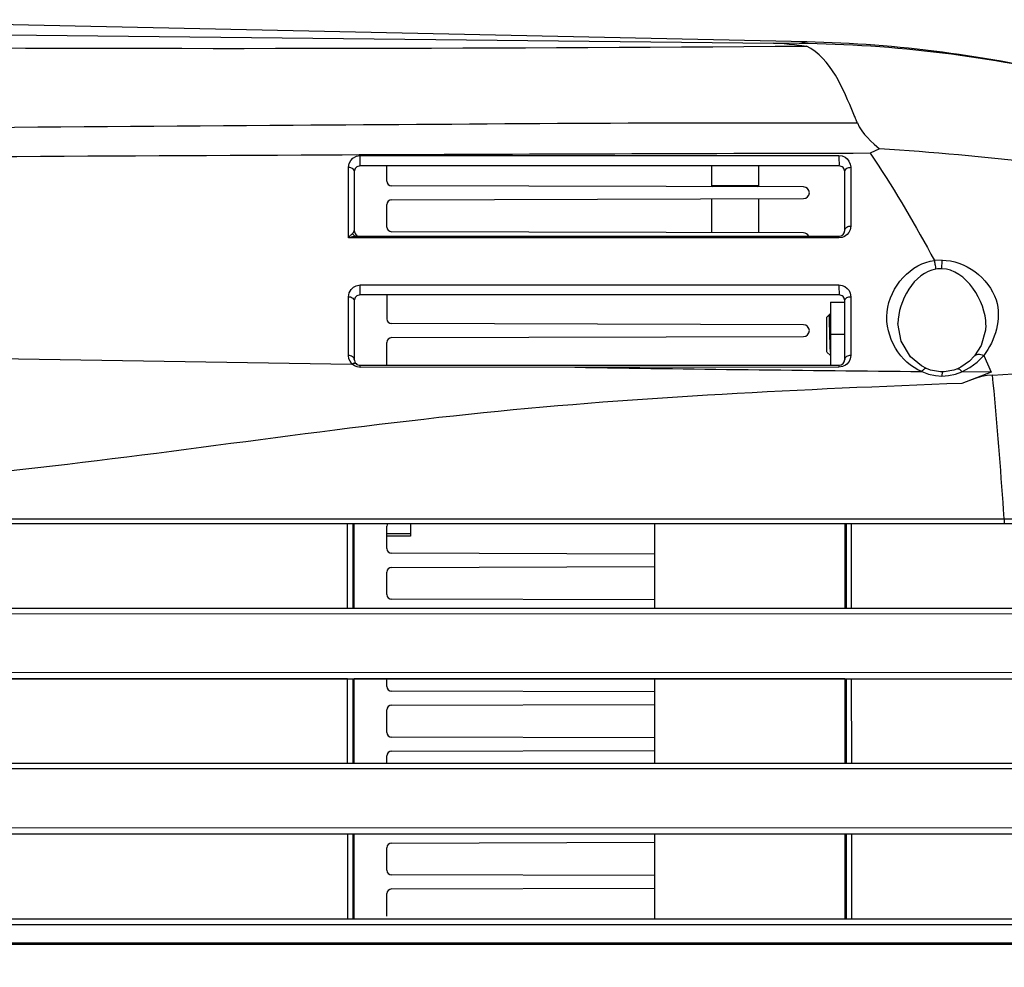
# Paper-space layout 'Sheet' of a CAD drawing. Header units: inches. Extents: x 0.2 to 10.8, y 0.2 to 8.3.
# Tile 286 of 545: x 6.114 to 6.45, y 4.242 to 4.565. Entities that reach past the tile are written whole.
import ezdxf

# ---------------------------------------------------------------- set-up
doc = ezdxf.new("R2010")
doc.units = ezdxf.units.IN
doc.header["$MEASUREMENT"] = 0
doc.linetypes.add('HIDDEN', pattern=[0.2, 0.1, -0.1])
doc.layers.get('0').update_dxf_attribs({"lineweight": 5})
doc.layers.add('02___PRT_ALL_AXES', color=7, linetype='Continuous')
doc.layers.add('DEFAULT_2', color=8, linetype='HIDDEN')
doc.styles.add('My Text', font='tahoma.ttf')
doc.dimstyles.new('My Dimension - mm [in] (ANSI)$0', dxfattribs={"dimtxt": 0.12, "dimasz": 0.09842519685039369, "dimexe": 0.125, "dimexo": 0.06299999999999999, "dimgap": 0.03149606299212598, "dimtad": 0, "dimlfac": 250, "dimzin": 4, "dimdsep": 46, "dimtxsty": 'My Text', "dimblk": 'Filled-1', "dimcen": 0.09, "dimclrd": 1, "dimclre": 1, "dimclrt": 1, "dimadec": 1, "dimazin": 1, "dimtfac": 1, "dimtofl": 0, "dimtmove": 0, "dimatfit": 3, "dimfxl": 1, "dimtolj": 1, "dimtzin": 4, "dimlwd": -1, "dimlwe": -1, "dimarcsym": 0})

# ---------------------------------------------------------------- blocks, each defined once
blk = doc.blocks.new('*D8')
at = {"color": 1, "true_color": 0xff0000}
for p, q in [((6.727077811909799, 4.262239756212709), (6.727077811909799, 3.3069249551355)), ((4.737050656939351, 4.189303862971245), (4.737050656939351, 3.3069249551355)), ((4.638625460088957, 3.4319249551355), (4.540200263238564, 3.4319249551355)), ((6.825503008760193, 3.4319249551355), (6.923928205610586, 3.4319249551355))]:
    blk.add_line(p, q, dxfattribs=at)
at = {"layer": 'Defpoints', "color": 0}
for p in [(6.727077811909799, 4.325239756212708), (4.737050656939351, 4.252303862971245), (6.727077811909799, 3.4319249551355)]:
    blk.add_point(p, dxfattribs=at)
at = {"color": 1, "true_color": 0xff0000, "insert": (5.732064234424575, 3.4319249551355), "char_height": 0.12, "attachment_point": 5, "style": 'My Text'}
blk.add_mtext('\\A1;497.51 mm [19.587 in]', dxfattribs=at)
blk = doc.blocks.new('Filled-1')

psp = doc.layouts.new('Sheet')

# ---------------------------------------------------------------- linework, layer by layer
at = {"color": 0, "linetype": 'ByBlock', "lineweight": -3}
for p, q in [((6.38272722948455, 4.557066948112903), (6.033844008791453, 4.564662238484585)), ((6.380119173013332, 4.556555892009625), (6.371446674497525, 4.556683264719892)), ((6.378588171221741, 4.556147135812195), (6.382637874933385, 4.555672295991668)), ((6.382727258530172, 4.557068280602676), (6.380119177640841, 4.556555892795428)), ((6.405718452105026, 4.522230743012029), (6.407589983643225, 4.520578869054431)), ((6.230524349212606, 4.518345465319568), (6.393724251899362, 4.518339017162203)), ((6.407590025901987, 4.520578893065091), (6.404414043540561, 4.519094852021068)), ((6.404414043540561, 4.519094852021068), (6.405718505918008, 4.517144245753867)), ((6.226525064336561, 4.514335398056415), (6.226726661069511, 4.515610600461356)), ((6.393710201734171, 4.51479737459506), (6.23051020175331, 4.51479737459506)), ((6.239631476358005, 4.509630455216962), (6.239631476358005, 4.51479737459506)), ((6.397146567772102, 4.516416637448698), (6.397563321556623, 4.515436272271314)), ((6.397563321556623, 4.515436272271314), (6.397724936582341, 4.514327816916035)), ((6.226534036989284, 4.490246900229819), (6.226525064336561, 4.514335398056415)), ((6.228510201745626, 4.512797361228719), (6.228510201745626, 4.49279537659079)), ((6.395710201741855, 4.492797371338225), (6.395710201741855, 4.512797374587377)), ((6.397724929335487, 4.514327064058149), (6.397726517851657, 4.494272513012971)), ((6.381637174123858, 4.507630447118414), (6.241226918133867, 4.508030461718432)), ((6.350431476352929, 4.508097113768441), (6.366431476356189, 4.508097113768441)), ((6.350810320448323, 4.507718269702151), (6.350431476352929, 4.508097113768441)), ((6.366009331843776, 4.507674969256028), (6.366431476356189, 4.508097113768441)), ((6.239631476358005, 4.493963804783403), (6.239631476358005, 4.501630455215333)), ((6.241226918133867, 4.503230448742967), (6.381637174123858, 4.503630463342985)), ((6.227887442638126, 4.491734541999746), (6.228238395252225, 4.492057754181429)), ((6.381637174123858, 4.491963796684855), (6.241226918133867, 4.492363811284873)), ((6.397127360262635, 4.492144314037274), (6.39646941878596, 4.491354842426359)), ((6.227851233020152, 4.490626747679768), (6.226534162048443, 4.490249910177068)), ((6.393726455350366, 4.490261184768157), (6.226534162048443, 4.490249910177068)), ((6.229306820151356, 4.490796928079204), (6.227851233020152, 4.490626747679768)), ((6.229279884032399, 4.490797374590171), (6.393710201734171, 4.490797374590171)), ((6.394786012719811, 4.490407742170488), (6.39372641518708, 4.49025756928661)), ((6.428879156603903, 4.482631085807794), (6.426298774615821, 4.482494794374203)), ((6.428831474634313, 4.479738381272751), (6.428879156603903, 4.482631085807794)), ((6.230524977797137, 4.474204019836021), (6.393725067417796, 4.474217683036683)), ((6.226524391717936, 4.47018911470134), (6.226738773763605, 4.471501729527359)), ((6.226520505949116, 4.450125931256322), (6.226524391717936, 4.47018911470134)), ((6.228510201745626, 4.468797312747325), (6.228510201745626, 4.44879737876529)), ((6.393710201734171, 4.470797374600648), (6.23051020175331, 4.470797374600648)), ((6.239631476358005, 4.470297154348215), (6.239631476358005, 4.462630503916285)), ((6.390831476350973, 4.468287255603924), (6.395710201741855, 4.468287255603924)), ((6.390831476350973, 4.468287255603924), (6.390831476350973, 4.446797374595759)), ((6.395710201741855, 4.448797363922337), (6.395710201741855, 4.468797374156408)), ((6.397724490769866, 4.470204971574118), (6.397720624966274, 4.450150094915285)), ((6.39039382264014, 4.464030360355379), (6.390831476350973, 4.464468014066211)), ((6.381637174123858, 4.460630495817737), (6.241226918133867, 4.461030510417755)), ((6.389631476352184, 4.463268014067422), (6.390314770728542, 4.463951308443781)), ((6.389631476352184, 4.451348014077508), (6.389631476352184, 4.463268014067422)), ((6.39039382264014, 4.464030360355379), (6.390331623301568, 4.463945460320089)), ((6.390632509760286, 4.45728239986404), (6.390614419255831, 4.457903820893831)), ((6.239631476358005, 4.446963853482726), (6.239631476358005, 4.454630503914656)), ((6.241226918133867, 4.456230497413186), (6.381637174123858, 4.456630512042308)), ((6.395710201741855, 4.457287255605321), (6.390831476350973, 4.457287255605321)), ((6.389631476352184, 4.451327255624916), (6.390750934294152, 4.450207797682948)), ((6.058444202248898, 4.449873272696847), (6.227723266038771, 4.447239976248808)), ((6.227723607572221, 4.447255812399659), (6.22704848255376, 4.448160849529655)), ((6.440859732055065, 4.447862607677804), (6.443059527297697, 4.450157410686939)), ((6.443059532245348, 4.450157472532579), (6.445639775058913, 4.444500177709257)), ((6.22855621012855, 4.446628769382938), (6.227744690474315, 4.447239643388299)), ((6.229480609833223, 4.44623883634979), (6.22855621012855, 4.446628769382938)), ((6.230519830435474, 4.44609969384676), (6.229480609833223, 4.44623883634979)), ((6.230510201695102, 4.446797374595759), (6.393710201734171, 4.446797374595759)), ((6.393719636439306, 4.446137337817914), (6.230519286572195, 4.446100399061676)), ((6.394981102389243, 4.446348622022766), (6.393719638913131, 4.446137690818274)), ((6.428857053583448, 4.444520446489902), (6.428848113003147, 4.443148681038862)), ((6.433402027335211, 4.443768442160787), (6.435653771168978, 4.444578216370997)), ((6.445639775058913, 4.444500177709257), (6.435588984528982, 4.440634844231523)), ((6.44564202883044, 4.444501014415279), (6.435656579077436, 4.44457931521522)), ((6.426593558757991, 4.44332219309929), (6.428848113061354, 4.443148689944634)), ((6.428848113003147, 4.443148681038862), (6.431046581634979, 4.443287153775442)), ((6.431046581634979, 4.443287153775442), (6.433402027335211, 4.443768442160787)), ((6.449855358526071, 4.397683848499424), (6.449680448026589, 4.400072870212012)), ((6.450093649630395, 4.394396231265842), (6.449855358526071, 4.397683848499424)), ((5.701310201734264, 4.394394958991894), (6.580521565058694, 4.394409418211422)), ((6.45009339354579, 4.394397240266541), (6.450093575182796, 4.392797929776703)), ((6.581359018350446, 4.392797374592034), (5.701310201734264, 4.392797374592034)), ((6.226175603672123, 4.363981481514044), (6.226165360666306, 4.392797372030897)), ((6.227970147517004, 4.392797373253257), (6.227969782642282, 4.363984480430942)), ((6.239631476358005, 4.384297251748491), (6.239631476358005, 4.39196390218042)), ((6.247631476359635, 4.392796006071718), (6.247631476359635, 4.388526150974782)), ((6.330831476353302, 4.392797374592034), (6.330831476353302, 4.364002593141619)), ((6.39624957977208, 4.363984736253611), (6.396250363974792, 4.392797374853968)), ((6.398047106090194, 4.363981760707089), (6.398037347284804, 4.392797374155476)), ((6.330831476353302, 4.382441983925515), (6.241226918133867, 4.38269725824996)), ((6.241226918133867, 4.377897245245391), (6.330831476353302, 4.378152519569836)), ((6.239631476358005, 4.368630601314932), (6.239631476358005, 4.376297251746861)), ((6.330831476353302, 4.366775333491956), (6.241226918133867, 4.367030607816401)), ((5.701310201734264, 4.363974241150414), (6.4823441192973, 4.363975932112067)), ((5.701310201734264, 4.362265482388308), (6.482346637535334, 4.361986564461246)), ((6.482455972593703, 4.341938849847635), (5.701310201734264, 4.342182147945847)), ((5.701310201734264, 4.339936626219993), (6.482441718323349, 4.33993035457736)), ((6.226182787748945, 4.339926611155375), (5.701310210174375, 4.339931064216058)), ((6.226189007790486, 4.311129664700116), (6.226182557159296, 4.339926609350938)), ((6.227969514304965, 4.33992363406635), (6.227969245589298, 4.311132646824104)), ((6.22796952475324, 4.339923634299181), (6.228510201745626, 4.339905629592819)), ((6.239631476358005, 4.337297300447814), (6.239631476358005, 4.339932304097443)), ((6.330831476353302, 4.339931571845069), (6.330831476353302, 4.311152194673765)), ((6.395710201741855, 4.339904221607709), (6.396249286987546, 4.339922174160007)), ((6.396248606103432, 4.311135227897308), (6.396249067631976, 4.339922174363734)), ((6.398060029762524, 4.31113225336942), (6.398053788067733, 4.339925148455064)), ((6.395710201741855, 4.339904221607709), (6.228510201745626, 4.339905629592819)), ((6.330831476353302, 4.335442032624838), (6.241226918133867, 4.335697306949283)), ((6.241226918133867, 4.330897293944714), (6.330831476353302, 4.331152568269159)), ((6.239631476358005, 4.321630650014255), (6.239631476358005, 4.329297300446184)), ((6.330831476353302, 4.319775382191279), (6.241226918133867, 4.320030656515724)), ((6.239631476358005, 4.311150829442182), (6.239631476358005, 4.313630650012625)), ((6.241226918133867, 4.315230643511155), (6.330831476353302, 4.3154859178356)), ((5.717217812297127, 4.311115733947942), (6.482577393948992, 4.311127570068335)), ((6.482595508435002, 4.309136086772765), (5.718709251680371, 4.309282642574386)), ((5.730151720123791, 4.289218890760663), (6.482655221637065, 4.289085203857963)), ((5.731073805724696, 4.287096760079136), (6.523943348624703, 4.28706089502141)), ((6.226192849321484, 4.287081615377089), (6.226195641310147, 4.258097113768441)), ((6.227969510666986, 4.287078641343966), (6.22797068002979, 4.258097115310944)), ((6.330831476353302, 4.287058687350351), (6.330831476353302, 4.258097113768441)), ((6.396248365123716, 4.258097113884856), (6.396248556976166, 4.287075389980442)), ((6.398066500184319, 4.258097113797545), (6.398063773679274, 4.287078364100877)), ((6.241226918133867, 4.283897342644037), (6.330831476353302, 4.284152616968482)), ((6.239631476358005, 4.274630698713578), (6.239631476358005, 4.282297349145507)), ((6.330831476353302, 4.272775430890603), (6.241226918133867, 4.273030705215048)), ((6.239631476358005, 4.258964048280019), (6.239631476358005, 4.266630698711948)), ((6.241226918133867, 4.268230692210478), (6.330831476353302, 4.268485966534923)), ((5.739571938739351, 4.258097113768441), (6.549818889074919, 4.258097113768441)), ((5.739839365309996, 4.256148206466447), (6.558534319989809, 4.256097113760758)), ((6.558624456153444, 4.249725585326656), (5.740720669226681, 4.249725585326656)), ((6.557750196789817, 4.249325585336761), (5.740775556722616, 4.249325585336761))]:
    psp.add_line(p, q, dxfattribs=at)
for points in [[(6.371446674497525, 4.556683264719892), (6.373350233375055, 4.556609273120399), (6.375034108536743, 4.556500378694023), (6.376783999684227, 4.556342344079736), (6.378588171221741, 4.556147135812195)], [(6.399993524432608, 4.529454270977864), (6.400637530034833, 4.528098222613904), (6.401469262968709, 4.526777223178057), (6.402482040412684, 4.525480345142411)], [(6.402482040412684, 4.525480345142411), (6.40342300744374, 4.524445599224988), (6.404502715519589, 4.523366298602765), (6.405718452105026, 4.522230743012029)], [(6.226726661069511, 4.515610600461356), (6.227289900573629, 4.516692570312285), (6.228039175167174, 4.517480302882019), (6.229261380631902, 4.518134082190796), (6.230524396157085, 4.518348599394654)], [(6.393724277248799, 4.51833977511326), (6.394839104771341, 4.518188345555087), (6.395800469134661, 4.517761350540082), (6.396559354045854, 4.517156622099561), (6.397146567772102, 4.516416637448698)], [(6.22651177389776, 4.490282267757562), (6.226704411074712, 4.490492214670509), (6.226861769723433, 4.490697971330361), (6.227041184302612, 4.490914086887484), (6.227232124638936, 4.491131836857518), (6.227437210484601, 4.491347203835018), (6.227656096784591, 4.491552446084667), (6.227887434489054, 4.491734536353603)], [(6.228238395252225, 4.492057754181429), (6.228441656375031, 4.492414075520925), (6.2285102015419, 4.492796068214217)], [(6.39646941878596, 4.491354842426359), (6.395596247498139, 4.490713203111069), (6.394786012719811, 4.490407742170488)], [(6.397726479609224, 4.494268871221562), (6.397516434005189, 4.492998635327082), (6.397127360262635, 4.492144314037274)], [(6.226738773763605, 4.471501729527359), (6.227393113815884, 4.472686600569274), (6.228230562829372, 4.473484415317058), (6.22916389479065, 4.473942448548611), (6.230524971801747, 4.474201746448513)], [(6.393725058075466, 4.474215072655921), (6.3947985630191, 4.474071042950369), (6.39578683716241, 4.473639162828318), (6.396561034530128, 4.473033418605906), (6.397153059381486, 4.472285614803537)], [(6.397153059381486, 4.472285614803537), (6.397527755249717, 4.471392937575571), (6.397724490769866, 4.470204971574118)], [(6.423555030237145, 4.445684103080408), (6.421828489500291, 4.446582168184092), (6.418114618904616, 4.449724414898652), (6.414963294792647, 4.454985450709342), (6.413831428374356, 4.461025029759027)], [(6.443831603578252, 4.460513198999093), (6.443730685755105, 4.458775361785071), (6.442243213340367, 4.453585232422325), (6.439956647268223, 4.449990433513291)], [(6.22704848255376, 4.448160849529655), (6.226677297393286, 4.449013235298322), (6.226520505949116, 4.450125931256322)], [(6.397184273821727, 4.448141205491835), (6.396410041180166, 4.447179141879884), (6.395977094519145, 4.446841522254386), (6.394981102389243, 4.446348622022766)], [(6.397720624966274, 4.450150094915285), (6.397552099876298, 4.44899441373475), (6.397184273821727, 4.448141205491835)], [(6.439963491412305, 4.44999860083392), (6.438236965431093, 4.448206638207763), (6.435249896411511, 4.446130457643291), (6.434095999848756, 4.445586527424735)], [(6.43565378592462, 4.444578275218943), (6.438371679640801, 4.44600322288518), (6.440859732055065, 4.447862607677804)], [(6.42197202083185, 4.444698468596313), (6.424295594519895, 4.443830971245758), (6.426593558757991, 4.44332219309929)], [(6.428857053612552, 4.444520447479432), (6.428315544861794, 4.444535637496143), (6.424970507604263, 4.445149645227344), (6.423554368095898, 4.445684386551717)], [(6.434096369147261, 4.445586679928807), (6.432871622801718, 4.445138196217), (6.429539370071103, 4.444534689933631), (6.428857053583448, 4.444520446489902)], [(6.446089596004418, 4.443470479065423), (6.444273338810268, 4.443340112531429), (6.442311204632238, 4.442949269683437), (6.440210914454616, 4.442334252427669), (6.437973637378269, 4.44155111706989)]]:
    psp.add_lwpolyline(points, dxfattribs=at)
for centre, radius, start, end in [((8.51779022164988, 213.0187613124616), 208.4731272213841, 269.2259080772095, 269.4100986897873), ((6.185848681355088, 29.36026935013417), 24.8053777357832, 268.8807357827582, 270.4545508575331), ((6.375402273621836, 4.121610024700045), 0.434971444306, 76.46056084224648, 89.37866280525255), ((6.373311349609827, 4.125170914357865), 0.4319999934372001, 76.43922038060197, 88.75107746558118), ((6.577312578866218, -75.01045793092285), 79.52974090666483, 90.12456183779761, 90.25848043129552), ((6.230510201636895, 4.512797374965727), 0.002, 89.99999666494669, 180.0004273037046), ((6.393710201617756, 4.512797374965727), 0.002, 359.9999891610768, 89.99999666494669), ((6.241231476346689, 4.509630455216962), 0.001600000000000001, 180, 269.8367705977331), ((6.381631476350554, 4.505630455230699), 0.002, 270.1632294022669, 89.83677059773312), ((6.241231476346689, 4.501630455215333), 0.001600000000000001, 90.1632294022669, 180), ((6.230508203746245, 4.49279537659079), 0.001998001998, 180, 239.8855576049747), ((6.241231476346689, 4.493963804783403), 0.001600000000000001, 180, 269.8367705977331), ((6.381631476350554, 4.48996380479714), 0.002, 24.99000528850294, 89.83677059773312), ((6.393710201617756, 4.4927973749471), 0.002, 270.0000033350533, 359.9999424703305), ((6.230510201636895, 4.468797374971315), 0.002, 89.99999666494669, 180.0008962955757), ((6.241231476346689, 4.470297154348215), 0.001600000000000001, 161.7724680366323, 180), ((6.393710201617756, 4.468797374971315), 0.002, 359.9999829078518, 89.99999666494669), ((6.241231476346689, 4.462630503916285), 0.001600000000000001, 180, 269.8367705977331), ((6.381631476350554, 4.458630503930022), 0.002, 270.1632294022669, 89.83677059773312), ((6.241231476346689, 4.454630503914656), 0.001600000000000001, 90.1632294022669, 180), ((6.230510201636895, 4.448797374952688), 0.002, 179.9999508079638, 270.0000025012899), ((6.393710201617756, 4.448797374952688), 0.002, 270.0000033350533, 359.999836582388), ((6.658417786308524, 28.98653530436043), 24.5429770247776, 269.1718394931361, 269.4480067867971), ((6.241231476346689, 4.39196390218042), 0.001600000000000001, 148.3417717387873, 180), ((6.241231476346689, 4.384297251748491), 0.001600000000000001, 180, 269.8367705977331), ((6.241231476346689, 4.376297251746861), 0.001600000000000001, 90.1632294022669, 180), ((6.241231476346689, 4.368630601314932), 0.001600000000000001, 180, 269.8367705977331), ((6.241231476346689, 4.337297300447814), 0.001600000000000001, 180, 269.8367705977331), ((6.241231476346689, 4.329297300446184), 0.001600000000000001, 90.1632294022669, 180), ((6.241231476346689, 4.321630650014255), 0.001600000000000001, 180, 269.8367705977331), ((6.241231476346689, 4.313630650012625), 0.001600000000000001, 90.1632294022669, 180), ((6.241231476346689, 4.282297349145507), 0.001600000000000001, 90.1632294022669, 180), ((6.241231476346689, 4.274630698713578), 0.001600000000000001, 180, 269.8367705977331), ((6.241231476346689, 4.266630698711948), 0.001600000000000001, 90.1632294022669, 180)]:
    psp.add_arc(centre, radius, start, end, dxfattribs=at)
for points in [[(6.398793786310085, 4.532363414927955), (6.395106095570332, 4.541067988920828), (6.391097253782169, 4.551452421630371), (6.38263786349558, 4.555672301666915)], [(5.70131025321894, 4.525561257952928), (5.870089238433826, 4.525376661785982), (6.03886206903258, 4.527633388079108), (6.207637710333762, 4.528711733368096)], [(6.207637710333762, 4.528711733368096), (6.27175545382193, 4.529121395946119), (6.335875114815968, 4.529761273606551), (6.399993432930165, 4.529454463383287)], [(6.218528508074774, 4.518474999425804), (6.04611608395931, 4.517669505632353), (5.873693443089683, 4.516711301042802), (5.701310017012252, 4.513448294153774)], [(6.51476417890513, 4.507693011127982), (6.479384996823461, 4.514251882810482), (6.443503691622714, 4.518363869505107), (6.407589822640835, 4.520577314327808)], [(6.405718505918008, 4.517144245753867), (6.413157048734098, 4.505958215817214), (6.419917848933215, 4.494316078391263), (6.426298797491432, 4.482494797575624)], [(6.42680656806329, 4.4796071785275), (6.419344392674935, 4.478475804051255), (6.413830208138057, 4.468598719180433), (6.41383141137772, 4.461051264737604)], [(6.443831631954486, 4.460550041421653), (6.443832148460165, 4.468668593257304), (6.436948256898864, 4.479568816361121), (6.428831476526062, 4.479738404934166)], [(6.446089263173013, 4.443470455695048), (6.483688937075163, 4.445844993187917), (6.52152358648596, 4.446160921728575), (6.559112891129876, 4.443627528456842)], [(6.449680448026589, 4.400072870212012), (6.448615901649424, 4.414549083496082), (6.447489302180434, 4.429022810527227), (6.446089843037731, 4.443470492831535)], [(6.228510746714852, 4.364002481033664), (6.228507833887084, 4.373600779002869), (6.228507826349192, 4.383199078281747), (6.228510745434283, 4.392797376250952)], [(6.395709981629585, 4.392797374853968), (6.395711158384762, 4.383199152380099), (6.395711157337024, 4.373600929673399), (6.395709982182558, 4.364002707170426)], [(6.22851073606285, 4.31115066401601), (6.228507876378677, 4.320735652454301), (6.228507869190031, 4.330320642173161), (6.228510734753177, 4.339905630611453)], [(6.395709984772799, 4.339904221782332), (6.395711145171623, 4.330320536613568), (6.395711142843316, 4.320736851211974), (6.395709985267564, 4.31115316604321)], [(6.228511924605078, 4.258097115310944), (6.228508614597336, 4.267751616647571), (6.228508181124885, 4.277406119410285), (6.228510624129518, 4.287060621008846)], [(6.395710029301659, 4.28705746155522), (6.39571101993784, 4.277404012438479), (6.395710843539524, 4.267750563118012), (6.395709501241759, 4.258097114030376)]]:
    psp.add_open_spline(points, degree=3, dxfattribs=at)
for points, knots in [([(6.399993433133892, 4.529454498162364), (6.39979578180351, 4.529946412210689), (6.399400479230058, 4.530917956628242), (6.398996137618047, 4.53188577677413), (6.398793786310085, 4.532363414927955)], [0, 0, 0, 0, 0.5054362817, 1, 1, 1, 1]), ([(6.23051018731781, 4.514797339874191), (6.230575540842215, 4.51538546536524), (6.23051098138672, 4.516574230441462), (6.230532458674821, 4.517756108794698), (6.23052437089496, 4.518347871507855)], [0, 0, 0, 0, 0.4999693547, 1, 1, 1, 1]), ([(6.39372424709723, 4.518338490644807), (6.39373205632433, 4.517748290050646), (6.393710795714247, 4.516569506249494), (6.393774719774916, 4.5153839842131), (6.393710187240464, 4.51479734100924)], [0, 0, 0, 0, 0.5000298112, 1, 1, 1, 1]), ([(6.226525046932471, 4.51433490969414), (6.226956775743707, 4.514332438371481), (6.227874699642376, 4.51413892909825), (6.228510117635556, 4.513264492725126), (6.228510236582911, 4.512797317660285)], [0, 0, 0, 0, 0.4802876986, 1, 1, 1, 1]), ([(6.395710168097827, 4.512797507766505), (6.395710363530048, 4.513266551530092), (6.396360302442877, 4.5141446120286), (6.397287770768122, 4.514329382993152), (6.397724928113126, 4.514326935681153)], [0, 0, 0, 0, 0.5175895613, 1, 1, 1, 1]), ([(6.22788743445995, 4.491734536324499), (6.228024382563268, 4.491465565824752), (6.228402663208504, 4.49099388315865), (6.228988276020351, 4.490797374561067), (6.229263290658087, 4.490797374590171)], [0, 0, 0, 0, 0.5232411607, 1, 1, 1, 1]), ([(6.395710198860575, 4.492797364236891), (6.39570787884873, 4.493238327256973), (6.396355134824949, 4.494096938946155), (6.397272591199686, 4.494274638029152), (6.397726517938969, 4.494272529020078)], [0, 0, 0, 0, 0.4927575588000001, 1, 1, 1, 1]), ([(6.393710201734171, 4.49079737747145), (6.393721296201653, 4.490708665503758), (6.393720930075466, 4.490529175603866), (6.393725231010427, 4.490350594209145), (6.393726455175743, 4.490261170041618)], [0, 0, 0, 0, 0.4999174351, 1, 1, 1, 1]), ([(6.421972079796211, 4.444699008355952), (6.414640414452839, 4.447454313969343), (6.403790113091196, 4.465586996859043), (6.418388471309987, 4.481830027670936), (6.426298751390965, 4.48249208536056)], [0, 0, 0, 0, 0.4966509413, 1, 1, 1, 1]), ([(6.426807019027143, 4.479607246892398), (6.426744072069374, 4.480142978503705), (6.426604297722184, 4.481111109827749), (6.426409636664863, 4.482070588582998), (6.426298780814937, 4.482494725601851)], [0, 0, 0, 0, 0.5516629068, 1, 1, 1, 1]), ([(6.428879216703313, 4.482631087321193), (6.436493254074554, 4.48275337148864), (6.452027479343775, 4.471431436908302), (6.447010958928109, 4.455278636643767), (6.443059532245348, 4.450157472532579)], [0, 0, 0, 0, 0.5407084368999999, 1, 1, 1, 1]), ([(6.428831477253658, 4.47973842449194), (6.428492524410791, 4.479745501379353), (6.427814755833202, 4.479730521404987), (6.427140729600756, 4.47965785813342), (6.426806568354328, 4.479607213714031)], [0, 0, 0, 0, 0.5007751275, 1, 1, 1, 1]), ([(6.230510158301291, 4.470797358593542), (6.230576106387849, 4.471361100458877), (6.23050808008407, 4.47250191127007), (6.230530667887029, 4.47363531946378), (6.230524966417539, 4.474202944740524)], [0, 0, 0, 0, 0.4999701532, 1, 1, 1, 1]), ([(6.393725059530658, 4.474216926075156), (6.393731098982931, 4.473646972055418), (6.393708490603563, 4.472508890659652), (6.393776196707, 4.471363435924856), (6.393710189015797, 4.470797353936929)], [0, 0, 0, 0, 0.5000301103, 1, 1, 1, 1]), ([(6.226524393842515, 4.470189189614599), (6.226959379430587, 4.47018702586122), (6.227834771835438, 4.470033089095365), (6.228510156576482, 4.469227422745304), (6.228510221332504, 4.468797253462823)], [0, 0, 0, 0, 0.5027865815, 1, 1, 1, 1]), ([(6.39571018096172, 4.468797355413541), (6.395710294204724, 4.469235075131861), (6.396393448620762, 4.470054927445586), (6.397284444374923, 4.470207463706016), (6.397724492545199, 4.470205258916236)], [0, 0, 0, 0, 0.4986705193, 1, 1, 1, 1]), ([(6.390357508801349, 4.463838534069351), (6.390353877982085, 4.463860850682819), (6.39034714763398, 4.463896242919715), (6.390337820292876, 4.463931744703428), (6.390331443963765, 4.463943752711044)], [0, 0, 0, 0, 0.6244832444, 1, 1, 1, 1]), ([(6.390614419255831, 4.457903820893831), (6.390594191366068, 4.458594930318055), (6.39050785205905, 4.460570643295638), (6.390564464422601, 4.462566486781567), (6.390357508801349, 4.463838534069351)], [0, 0, 0, 0, 0.3491632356, 1, 1, 1, 1]), ([(6.390831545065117, 4.457306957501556), (6.390759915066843, 4.45879557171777), (6.390448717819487, 4.460914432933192), (6.390698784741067, 4.463268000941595), (6.390357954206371, 4.463892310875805)], [0, 0, 0, 0, 0.6769263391, 1, 1, 1, 1]), ([(6.390831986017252, 4.463292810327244), (6.390780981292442, 4.463515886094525), (6.390827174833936, 4.463821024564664), (6.390451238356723, 4.464081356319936), (6.390393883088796, 4.464026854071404)], [0, 0, 0, 0, 0.7430749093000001, 1, 1, 1, 1]), ([(6.390831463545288, 4.451323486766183), (6.390812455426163, 4.451709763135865), (6.390732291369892, 4.453695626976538), (6.390678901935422, 4.455682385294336), (6.390632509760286, 4.45728239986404)], [0, 0, 0, 0, 0.1945948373, 1, 1, 1, 1]), ([(6.228510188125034, 4.448797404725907), (6.228510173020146, 4.449165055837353), (6.227889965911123, 4.449964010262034), (6.227007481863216, 4.450123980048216), (6.226520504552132, 4.450125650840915)], [0, 0, 0, 0, 0.4301868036, 1, 1, 1, 1]), ([(6.227723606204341, 4.447255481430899), (6.227893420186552, 4.447353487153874), (6.228217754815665, 4.44749937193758), (6.228577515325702, 4.447553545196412), (6.228733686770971, 4.447534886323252)], [0, 0, 0, 0, 0.5548806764, 1, 1, 1, 1]), ([(6.228733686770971, 4.447534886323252), (6.228807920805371, 4.44752601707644), (6.228945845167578, 4.447491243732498), (6.229065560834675, 4.447412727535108), (6.229112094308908, 4.447367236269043)], [0, 0, 0, 0, 0.5346348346, 1, 1, 1, 1]), ([(6.397720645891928, 4.450149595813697), (6.397229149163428, 4.450151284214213), (6.396331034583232, 4.449987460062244), (6.395710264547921, 4.44917247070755), (6.395710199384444, 4.448797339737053)], [0, 0, 0, 0, 0.5671385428, 1, 1, 1, 1]), ([(6.439958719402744, 4.449992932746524), (6.44023632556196, 4.450326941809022), (6.441374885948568, 4.450758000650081), (6.44246248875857, 4.450424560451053), (6.44305944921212, 4.450157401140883)], [0, 0, 0, 0, 0.3990640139, 1, 1, 1, 1]), ([(6.230519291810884, 4.446099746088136), (6.23051841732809, 4.446270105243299), (6.230436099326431, 4.44641749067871), (6.230572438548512, 4.446797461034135), (6.230510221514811, 4.446797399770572)], [0, 0, 0, 0, 0.7324899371, 1, 1, 1, 1]), ([(6.393710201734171, 4.446797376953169), (6.393777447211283, 4.446795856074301), (6.393645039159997, 4.446435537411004), (6.393718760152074, 4.446290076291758), (6.393719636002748, 4.446137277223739)], [0, 0, 0, 0, 0.3056500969, 1, 1, 1, 1]), ([(6.423554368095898, 4.445684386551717), (6.423266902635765, 4.445812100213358), (6.4225623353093, 4.445411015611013), (6.422177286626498, 4.444953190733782), (6.42197202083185, 4.444698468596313)], [0, 0, 0, 0, 0.4902005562, 1, 1, 1, 1]), ([(6.434097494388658, 4.445587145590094), (6.43430862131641, 4.445674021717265), (6.435012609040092, 4.445400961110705), (6.435402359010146, 4.444907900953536), (6.43565378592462, 4.444578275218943)], [0, 0, 0, 0, 0.3551285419, 1, 1, 1, 1]), ([(6.435588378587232, 4.440634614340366), (6.381168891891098, 4.438541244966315), (6.272258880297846, 4.433639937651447), (6.056730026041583, 4.399338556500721), (5.89277146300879, 4.398799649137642), (5.783845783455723, 4.394395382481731)], [0, 0, 0, 0, 0.24994073, 0.4996815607, 1, 1, 1, 1])]:
    psp.add_open_spline(points, degree=3, knots=knots, dxfattribs=at)
at = {"layer": '02___PRT_ALL_AXES', "color": 0, "linetype": 'ByBlock', "lineweight": -3}
for p, q in [((6.350431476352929, 4.508097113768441), (6.350431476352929, 4.51479737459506)), ((6.366431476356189, 4.508097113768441), (6.366431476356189, 4.51479737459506))]:
    psp.add_line(p, q, dxfattribs=at)
at = {"layer": 'DEFAULT_2', "color": 0, "linetype": 'ByBlock', "lineweight": -3}
for p, q in [((6.350431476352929, 4.5077193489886), (6.350431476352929, 4.51479737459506)), ((6.366431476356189, 4.507673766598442), (6.366431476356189, 4.51479737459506)), ((6.350431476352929, 4.492052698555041), (6.350431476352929, 4.503541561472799)), ((6.366431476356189, 4.492007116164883), (6.366431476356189, 4.503587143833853)), ((6.247631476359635, 4.389297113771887), (6.239631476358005, 4.389297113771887)), ((6.247631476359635, 4.388526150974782), (6.239631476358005, 4.388526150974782))]:
    psp.add_line(p, q, dxfattribs=at)

# ---------------------------------------------------------------- dimensions: what is measured, and where the dimension line sits
dim = psp.add_linear_dim(base=(6.727077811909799, 3.4319249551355), p1=(4.737050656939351, 4.252303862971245), p2=(6.727077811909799, 4.325239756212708), dimstyle='My Dimension - mm [in] (ANSI)$0', override={"dimpost": ' mm'})
dim.commit()
dim.dimension.update_dxf_attribs({"geometry": '*D8', "text_midpoint": (5.732064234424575, 3.4319249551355)})

doc.saveas('drawing.dxf')
